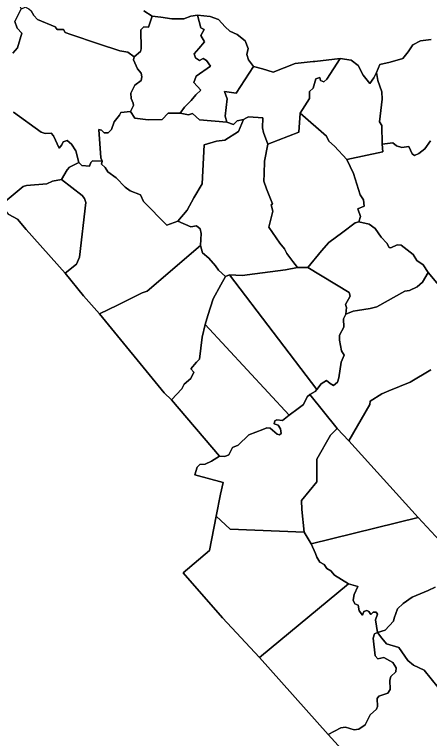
# Model space of a CAD drawing. Extents: x 1695041 to 1706254, y 786537 to 798223.
# Drawn here: x 1705302.9 to 1705393.4, y 794435.9 to 794593.6 of the extents above; entities that cross this region are included whole.
import ezdxf

# ---------------------------------------------------------------- set-up
doc = ezdxf.new("R2010")
doc.units = 0
doc.layers.add('Old_Level_20', color=7, linetype='Continuous')

msp = doc.modelspace()

# ---------------------------------------------------------------- linework, layer by layer
at = {"layer": 'Old_Level_20'}
for points in [[(1705308.91, 794603.3), (1705307.35, 794599.77), (1705306.94, 794599.3), (1705306.24, 794599), (1705305.34, 794597.53), (1705303.91, 794596.43), (1705303.86, 794595.84), (1705304.34, 794594.77), (1705302.96, 794592.03), (1705303.49, 794590.63), (1705304.49, 794589.47), (1705303.58, 794586.32), (1705302.57, 794585.14)], [(1705302.57, 794585.14), (1705303.58, 794586.32), (1705304.49, 794589.47), (1705303.49, 794590.63), (1705302.96, 794592.03), (1705304.34, 794594.77), (1705305.33, 794595.19), (1705306.04, 794594.84), (1705306.56, 794594.37), (1705307.1, 794593.34), (1705307.88, 794592.49), (1705311.76, 794590.92), (1705312.2, 794590.29), (1705312.91, 794590.32), (1705313.56, 794590.31), (1705313.94, 794589.65), (1705315.17, 794589.2), (1705321.21, 794587.16), (1705325.86, 794585.65), (1705327.62, 794585.38)], [(1705331.06, 794594.4), (1705332.89, 794593.24), (1705332.09, 794590.82), (1705331.12, 794590.89), (1705330.47, 794590.25), (1705330.52, 794586.09), (1705330.37, 794585.52), (1705328.97, 794584.36), (1705327.62, 794585.38), (1705325.86, 794585.65), (1705321.21, 794587.16), (1705315.17, 794589.2), (1705313.94, 794589.65), (1705313.56, 794590.31), (1705312.91, 794590.32), (1705312.2, 794590.29), (1705311.76, 794590.92), (1705307.88, 794592.49), (1705307.1, 794593.34), (1705306.56, 794594.37)], [(1705393.75, 794588.14), (1705391.44, 794587.87), (1705389.74, 794586.99), (1705388.69, 794585.43), (1705387.55, 794584), (1705384.77, 794583.22), (1705382.57, 794582.66), (1705381.83, 794580.93), (1705381.23, 794579.78), (1705380.35, 794578.52), (1705378.91, 794580.34), (1705377.81, 794582.48), (1705376.3, 794583.6), (1705373.9, 794584), (1705368.39, 794583.31), (1705368.01, 794583.33), (1705364.08, 794582.87), (1705359.31, 794580.99), (1705356.96, 794581.71), (1705355.03, 794582.24), (1705353.91, 794583.71), (1705353.57, 794584.87), (1705353.85, 794586.19), (1705353.15, 794587.86), (1705351.47, 794589.21), (1705349.85, 794589.96), (1705348.81, 794590.92), (1705347.37, 794592.45), (1705345.58, 794593.17), (1705342.82, 794593.41), (1705341.37, 794593.24), (1705339.78, 794592.61), (1705337.21, 794592.6), (1705334.82, 794592.99), (1705332.89, 794593.24), (1705331.06, 794594.4)], [(1705342.82, 794593.41), (1705343.55, 794590.65), (1705344.26, 794590.3), (1705343.54, 794588.96), (1705344.35, 794587.65), (1705343.11, 794586.14), (1705342.04, 794585.03), (1705342.38, 794584.14), (1705343.26, 794583.54), (1705344.05, 794583.99), (1705344.74, 794583.54), (1705345.61, 794582.28), (1705342.5, 794580.13), (1705341.99, 794578.75), (1705343.51, 794577.1), (1705342.46, 794576.1), (1705341.42, 794574.82), (1705339.96, 794573.35), (1705339.02, 794572.05), (1705336.41, 794572.11), (1705335.08, 794570.73), (1705332.06, 794570.59), (1705329.12, 794570.98), (1705328.18, 794572.46), (1705328.84, 794573.76), (1705328.76, 794574.26), (1705328.34, 794575.27), (1705328.26, 794576.42), (1705329.16, 794578.16), (1705330.48, 794579.17), (1705330.63, 794580.02), (1705330.54, 794580.8), (1705329.72, 794581.71), (1705328.86, 794583.73), (1705328.97, 794584.36), (1705330.37, 794585.52), (1705330.52, 794586.09), (1705330.47, 794590.25), (1705331.12, 794590.89), (1705332.09, 794590.82), (1705332.89, 794593.24), (1705334.82, 794592.99), (1705337.21, 794592.6), (1705339.78, 794592.61), (1705341.37, 794593.24), (1705342.82, 794593.41)], [(1705349.18, 794570.12), (1705343.21, 794570.66), (1705341.7, 794572.04), (1705340.82, 794571.71), (1705339.02, 794572.05), (1705339.96, 794573.35), (1705341.42, 794574.82), (1705342.46, 794576.1), (1705343.51, 794577.1), (1705341.99, 794578.75), (1705342.5, 794580.13), (1705345.61, 794582.28), (1705344.74, 794583.54), (1705344.05, 794583.99), (1705343.26, 794583.54), (1705342.38, 794584.14), (1705342.04, 794585.03), (1705343.11, 794586.14), (1705344.35, 794587.65), (1705343.54, 794588.96), (1705344.26, 794590.3), (1705343.55, 794590.65), (1705342.82, 794593.41), (1705345.58, 794593.17), (1705347.37, 794592.45), (1705348.81, 794590.92), (1705349.85, 794589.96), (1705351.47, 794589.21), (1705353.15, 794587.86), (1705353.85, 794586.19), (1705353.57, 794584.87), (1705353.91, 794583.71), (1705355.03, 794582.24), (1705351.22, 794576.45), (1705348.7, 794576.77), (1705349.25, 794575.19), (1705348.81, 794571.45), (1705349.18, 794570.12)], [(1705393.62, 794566.02), (1705392.32, 794564.3), (1705391.08, 794563.28), (1705390.07, 794562.88), (1705389.58, 794563.19), (1705388.83, 794564.83), (1705387.31, 794564.63), (1705386.16, 794564.97), (1705385.35, 794565.62), (1705383.04, 794565.36), (1705382.95, 794569.39), (1705382.49, 794570.2), (1705383.05, 794575.14), (1705382.95, 794576.75), (1705382.12, 794579.17), (1705381.83, 794580.93), (1705382.57, 794582.66), (1705384.77, 794583.22), (1705387.55, 794584), (1705388.69, 794585.43), (1705389.74, 794586.99), (1705391.44, 794587.87), (1705393.75, 794588.14)], [(1705327.62, 794585.38), (1705328.97, 794584.36), (1705328.86, 794583.73), (1705329.72, 794581.71), (1705330.54, 794580.8), (1705330.63, 794580.02), (1705330.48, 794579.17), (1705329.16, 794578.16), (1705328.26, 794576.42), (1705328.34, 794575.27), (1705328.76, 794574.26), (1705328.84, 794573.76), (1705328.18, 794572.46), (1705326.07, 794572.21), (1705325.81, 794571.66), (1705324.63, 794570.19), (1705324.06, 794568.5), (1705323.35, 794567.82), (1705322.42, 794567.83), (1705321.86, 794568.37), (1705321.29, 794568.53), (1705321.75, 794562.36), (1705322, 794561.6), (1705319.94, 794561.66), (1705319.55, 794561.3), (1705319.26, 794560.54), (1705317.6, 794560.69), (1705316.95, 794561.36), (1705316.3, 794563.87), (1705315.36, 794565.35), (1705314.35, 794566.13), (1705313.48, 794565.81), (1705313.2, 794565.15), (1705312.66, 794564.49), (1705311.43, 794567.17), (1705310.87, 794567.71), (1705309.55, 794567.62), (1705308.68, 794567.95), (1705302.69, 794572.31)], [(1705365.19, 794572.08), (1705364.9, 794567.97), (1705358.12, 794565.29), (1705357.16, 794567.88), (1705356.95, 794568.85), (1705357.07, 794571.07), (1705353.88, 794571.3), (1705353.5, 794571.04), (1705352.83, 794570.68), (1705351.47, 794570.39), (1705350.63, 794569.63), (1705349.18, 794570.12), (1705348.81, 794571.45), (1705349.25, 794575.19), (1705348.7, 794576.77), (1705351.22, 794576.45), (1705355.03, 794582.24), (1705356.96, 794581.71), (1705359.31, 794580.99), (1705364.08, 794582.87), (1705368.01, 794583.33), (1705368.39, 794583.31), (1705373.9, 794584), (1705371.01, 794579.51), (1705370.35, 794578.87), (1705369.64, 794579.22), (1705369.48, 794579.86), (1705368.6, 794579.53), (1705368.03, 794577.56), (1705367.18, 794576.79), (1705367.24, 794575.25), (1705365.19, 794572.08)], [(1705381.83, 794580.93), (1705382.12, 794579.17), (1705382.95, 794576.75), (1705383.05, 794575.14), (1705382.49, 794570.2), (1705382.95, 794569.39), (1705383.04, 794565.36), (1705383.23, 794563.62), (1705375.35, 794561.99), (1705372.63, 794564.88), (1705371.4, 794566), (1705370.94, 794567.07), (1705365.19, 794572.08), (1705367.24, 794575.25), (1705367.18, 794576.79), (1705368.03, 794577.56), (1705368.6, 794579.53), (1705369.48, 794579.86), (1705369.64, 794579.22), (1705370.35, 794578.87), (1705371.01, 794579.51), (1705373.9, 794584), (1705376.3, 794583.6), (1705377.81, 794582.48), (1705378.91, 794580.34), (1705380.35, 794578.52), (1705381.23, 794579.78), (1705381.83, 794580.93)], [(1705302.69, 794572.31), (1705308.68, 794567.95), (1705309.55, 794567.62), (1705310.87, 794567.71), (1705311.43, 794567.17), (1705312.66, 794564.49), (1705313.2, 794565.15), (1705313.48, 794565.81), (1705314.35, 794566.13), (1705315.36, 794565.35), (1705316.3, 794563.87), (1705316.95, 794561.36), (1705314.92, 794560.32), (1705314.39, 794559.77), (1705313.15, 794557.62)], [(1705351.47, 794570.39), (1705352.83, 794570.68), (1705351.72, 794568.05), (1705348.77, 794566.21), (1705346.92, 794565.97), (1705344.26, 794565.16), (1705343.81, 794556.69), (1705341.96, 794553.66), (1705340.55, 794550.94), (1705338.54, 794548.55), (1705336.11, 794547.71), (1705331.02, 794552.82), (1705330.36, 794554.31), (1705328.11, 794555.17), (1705327, 794555.98), (1705325.07, 794557.98), (1705323.23, 794559.3), (1705322.68, 794560.22), (1705321.89, 794560.97), (1705322, 794561.6), (1705321.75, 794562.36), (1705321.29, 794568.53), (1705321.86, 794568.37), (1705322.42, 794567.83), (1705323.35, 794567.82), (1705324.06, 794568.5), (1705324.63, 794570.19), (1705325.81, 794571.66), (1705326.07, 794572.21), (1705328.18, 794572.46), (1705329.12, 794570.98), (1705332.06, 794570.59), (1705335.08, 794570.73), (1705336.41, 794572.11), (1705339.02, 794572.05), (1705340.82, 794571.71), (1705341.7, 794572.04), (1705343.21, 794570.66), (1705349.18, 794570.12), (1705350.63, 794569.63), (1705351.47, 794570.39)], [(1705366.85, 794538.44), (1705364.56, 794538.46), (1705363.55, 794539.8), (1705362.28, 794541.53), (1705361.75, 794542.56), (1705360.76, 794543.74), (1705358.34, 794547.27), (1705359.24, 794550.75), (1705358.84, 794552.14), (1705359.15, 794552.35), (1705357.82, 794555.62), (1705357.24, 794557.26), (1705357.31, 794558.88), (1705357.42, 794561.65), (1705358.12, 794565.29), (1705364.9, 794567.97), (1705365.19, 794572.08), (1705370.94, 794567.07), (1705371.4, 794566), (1705372.63, 794564.88), (1705375.35, 794561.99), (1705376.82, 794558.91), (1705378.24, 794554.3), (1705378.97, 794553.22), (1705379.1, 794551.82), (1705377.78, 794551.21), (1705378.36, 794549.56), (1705377.94, 794548.44), (1705377.18, 794548.21), (1705374.45, 794546.17), (1705371.46, 794543.87), (1705369.82, 794542.11), (1705366.85, 794538.44)], [(1705358.12, 794565.29), (1705357.42, 794561.65), (1705357.31, 794558.88), (1705357.24, 794557.26), (1705357.82, 794555.62), (1705359.15, 794552.35), (1705358.84, 794552.14), (1705359.24, 794550.75), (1705358.34, 794547.27), (1705360.76, 794543.74), (1705361.75, 794542.56), (1705362.28, 794541.53), (1705363.55, 794539.8), (1705364.56, 794538.46), (1705362, 794537.92), (1705355.29, 794537.06), (1705352.51, 794536.74), (1705349.8, 794536.84), (1705348.92, 794536.52), (1705347.36, 794537.86), (1705346.72, 794538.8), (1705345.28, 794540.5), (1705343.85, 794541.64), (1705343.48, 794543.24), (1705343.62, 794545.83), (1705343.37, 794546.86), (1705342.55, 794547.5), (1705341.32, 794547.31), (1705338.54, 794548.55), (1705340.55, 794550.94), (1705341.96, 794553.66), (1705343.81, 794556.69), (1705344.26, 794565.16), (1705346.92, 794565.97), (1705348.77, 794566.21), (1705351.72, 794568.05), (1705352.83, 794570.68), (1705353.5, 794571.04), (1705353.88, 794571.3), (1705357.07, 794571.07), (1705356.95, 794568.85), (1705357.16, 794567.88), (1705358.12, 794565.29)], [(1705397.2, 794532.46), (1705393.07, 794537.35), (1705392.01, 794539.05), (1705390.64, 794539.98), (1705389.84, 794541.29), (1705387.2, 794543.3), (1705386.33, 794543.37), (1705384.95, 794542.71), (1705384.59, 794542.84), (1705384.05, 794543.77), (1705382.8, 794545.06), (1705381.5, 794546.96), (1705380.2, 794547.93), (1705377.94, 794548.44), (1705378.36, 794549.56), (1705377.78, 794551.21), (1705379.1, 794551.82), (1705378.97, 794553.22), (1705378.24, 794554.3), (1705376.82, 794558.91), (1705375.35, 794561.99), (1705383.23, 794563.62), (1705383.04, 794565.36), (1705385.35, 794565.62), (1705386.16, 794564.97), (1705387.31, 794564.63), (1705388.83, 794564.83), (1705389.58, 794563.19), (1705390.07, 794562.88), (1705391.08, 794563.28), (1705392.32, 794564.3), (1705393.62, 794566.02)], [(1705343.48, 794543.24), (1705331.8, 794533.33), (1705330.7, 794532.95), (1705325.38, 794530.23), (1705321.41, 794528.34), (1705317.94, 794532.31), (1705313.93, 794537.2), (1705316.45, 794539.21), (1705317.04, 794540.72), (1705318.47, 794552.6), (1705318.14, 794553.48), (1705317.66, 794554.16), (1705313.15, 794557.62), (1705314.39, 794559.77), (1705314.92, 794560.32), (1705316.95, 794561.36), (1705317.6, 794560.69), (1705319.26, 794560.54), (1705319.55, 794561.3), (1705319.94, 794561.66), (1705322, 794561.6), (1705321.89, 794560.97), (1705322.68, 794560.22), (1705323.23, 794559.3), (1705325.07, 794557.98), (1705327, 794555.98), (1705328.11, 794555.17), (1705330.36, 794554.31), (1705331.02, 794552.82), (1705336.11, 794547.71), (1705338.54, 794548.55), (1705341.32, 794547.31), (1705342.55, 794547.5), (1705343.37, 794546.86), (1705343.62, 794545.83), (1705343.48, 794543.24)], [(1705313.15, 794557.62), (1705311.19, 794557.28), (1705309.95, 794556.7), (1705305.55, 794556.33), (1705304.8, 794556.09), (1705300, 794552.11)], [(1705313.15, 794557.62), (1705317.66, 794554.16), (1705318.14, 794553.48), (1705318.47, 794552.6), (1705317.04, 794540.72), (1705316.45, 794539.21), (1705313.93, 794537.2), (1705305.47, 794546.76), (1705303.57, 794548.96), (1705301.64, 794550.02), (1705300, 794552.11), (1705304.8, 794556.09), (1705305.55, 794556.33), (1705309.95, 794556.7), (1705311.19, 794557.28), (1705313.15, 794557.62)], [(1705301.64, 794550.02), (1705303.57, 794548.96), (1705305.47, 794546.76), (1705313.93, 794537.2), (1705317.94, 794532.31), (1705321.41, 794528.34), (1705335.55, 794511.17), (1705337.16, 794509.61), (1705347.59, 794497.33), (1705345.87, 794496.27), (1705344.5, 794495.62), (1705343.29, 794495.54), (1705342.7, 794494.95), (1705342.22, 794493.26), (1705348.37, 794491.64), (1705347.78, 794489.06), (1705346.87, 794484.26), (1705345.41, 794476.81), (1705339.67, 794471.98), (1705348.28, 794462.11), (1705356.3, 794453.48), (1705371.26, 794436.75), (1705379.34, 794427.87)], [(1705393.07, 794537.35), (1705391.85, 794535.24), (1705390.68, 794534.27), (1705389.04, 794533.45), (1705387.97, 794533.29), (1705381.86, 794529.92), (1705380.42, 794529.5), (1705377.66, 794529.12), (1705376.7, 794528.94), (1705375.15, 794528.26), (1705375.26, 794529.72), (1705375.06, 794530.41), (1705376.04, 794532.18), (1705375.86, 794532.98), (1705366.85, 794538.44), (1705369.82, 794542.11), (1705371.46, 794543.87), (1705374.45, 794546.17), (1705377.18, 794548.21), (1705377.94, 794548.44), (1705380.2, 794547.93), (1705381.5, 794546.96), (1705382.8, 794545.06), (1705384.05, 794543.77), (1705384.59, 794542.84), (1705384.95, 794542.71), (1705386.33, 794543.37), (1705387.2, 794543.3), (1705389.84, 794541.29), (1705390.64, 794539.98), (1705392.01, 794539.05), (1705393.07, 794537.35)], [(1705348.92, 794536.52), (1705347.88, 794534.71), (1705346.24, 794531.65), (1705345.03, 794527.98), (1705344.46, 794526.02), (1705343.79, 794523.27), (1705343.25, 794518.49), (1705342.59, 794517.86), (1705341.34, 794516.37), (1705342.02, 794515.64), (1705341.33, 794514.26), (1705339.91, 794513.02), (1705339.4, 794512.04), (1705337.16, 794509.61), (1705335.55, 794511.17), (1705321.41, 794528.34), (1705325.38, 794530.23), (1705330.7, 794532.95), (1705331.8, 794533.33), (1705343.48, 794543.24), (1705343.85, 794541.64), (1705345.28, 794540.5), (1705346.72, 794538.8), (1705347.36, 794537.86), (1705348.92, 794536.52)], [(1705366.85, 794538.44), (1705375.86, 794532.98), (1705376.04, 794532.18), (1705375.06, 794530.41), (1705375.26, 794529.72), (1705375.15, 794528.26), (1705374.64, 794527.27), (1705374.68, 794525.46), (1705373.76, 794523.74), (1705373.78, 794522.64), (1705374.16, 794520.32), (1705374.74, 794519.33), (1705374.13, 794517.82), (1705373.61, 794514.43), (1705373.33, 794513.51), (1705372.47, 794512.76), (1705371.73, 794513.18), (1705370.93, 794513.83), (1705369.76, 794513.14), (1705368.81, 794511.86), (1705349.8, 794536.84), (1705352.51, 794536.74), (1705355.29, 794537.06), (1705362, 794537.92), (1705364.56, 794538.46), (1705366.85, 794538.44)], [(1705393.69, 794516.19), (1705389.17, 794513.45), (1705384.5, 794511.62), (1705382.95, 794510.95), (1705380.41, 794509.34), (1705380.37, 794508.59), (1705375.82, 794500.68), (1705373.27, 794503.38), (1705367.25, 794510.81), (1705368.46, 794511.44), (1705368.81, 794511.86), (1705369.76, 794513.14), (1705370.93, 794513.83), (1705371.73, 794513.18), (1705372.47, 794512.76), (1705373.33, 794513.51), (1705373.61, 794514.43), (1705374.13, 794517.82), (1705374.74, 794519.33), (1705374.16, 794520.32), (1705373.78, 794522.64), (1705373.76, 794523.74), (1705374.68, 794525.46), (1705374.64, 794527.27), (1705375.15, 794528.26), (1705376.7, 794528.94), (1705377.66, 794529.12), (1705380.42, 794529.5), (1705381.86, 794529.92), (1705387.97, 794533.29), (1705389.04, 794533.45), (1705390.68, 794534.27), (1705391.85, 794535.24), (1705393.07, 794537.35), (1705397.2, 794532.46)], [(1705349.8, 794536.84), (1705368.81, 794511.86), (1705368.46, 794511.44), (1705367.25, 794510.81), (1705366.72, 794510.27), (1705365.92, 794508.63), (1705364.71, 794507.73), (1705362.81, 794506.27), (1705344.46, 794526.02), (1705345.03, 794527.98), (1705346.24, 794531.65), (1705347.88, 794534.71), (1705348.92, 794536.52), (1705349.8, 794536.84)], [(1705362.81, 794506.27), (1705361.29, 794505.16), (1705360.12, 794505.29), (1705359.64, 794505.06), (1705359.52, 794504.43), (1705360.38, 794504.09), (1705360.89, 794503.34), (1705361.07, 794502.27), (1705360.64, 794501.98), (1705360.13, 794502.19), (1705358.63, 794503.47), (1705357.88, 794503.51), (1705357.05, 794503.14), (1705354.01, 794502.01), (1705351.63, 794499.77), (1705350.45, 794499.25), (1705349.65, 794497.62), (1705348.78, 794497.31), (1705347.59, 794497.33), (1705337.16, 794509.61), (1705339.4, 794512.04), (1705339.91, 794513.02), (1705341.33, 794514.26), (1705342.02, 794515.64), (1705341.34, 794516.37), (1705342.59, 794517.86), (1705343.25, 794518.49), (1705343.79, 794523.27), (1705344.46, 794526.02), (1705362.81, 794506.27)], [(1705395.64, 794478.9), (1705390.89, 794483.99), (1705375.82, 794500.68), (1705380.37, 794508.59), (1705380.41, 794509.34), (1705382.95, 794510.95), (1705384.5, 794511.62), (1705389.17, 794513.45), (1705393.69, 794516.19)], [(1705367.25, 794510.81), (1705373.27, 794503.38), (1705371.8, 794501.94), (1705368.8, 794496.73), (1705368.78, 794491.78), (1705365.45, 794487.73), (1705365.51, 794485.77), (1705366.04, 794480.83), (1705349.92, 794481.47), (1705346.87, 794484.26), (1705347.78, 794489.06), (1705348.37, 794491.64), (1705342.22, 794493.26), (1705342.7, 794494.95), (1705343.29, 794495.54), (1705344.5, 794495.62), (1705345.87, 794496.27), (1705347.59, 794497.33), (1705348.78, 794497.31), (1705349.65, 794497.62), (1705350.45, 794499.25), (1705351.63, 794499.77), (1705354.01, 794502.01), (1705357.05, 794503.14), (1705357.88, 794503.51), (1705358.63, 794503.47), (1705360.13, 794502.19), (1705360.64, 794501.98), (1705361.07, 794502.27), (1705360.89, 794503.34), (1705360.38, 794504.09), (1705359.52, 794504.43), (1705359.64, 794505.06), (1705360.12, 794505.29), (1705361.29, 794505.16), (1705362.81, 794506.27), (1705364.71, 794507.73), (1705365.92, 794508.63), (1705366.72, 794510.27), (1705367.25, 794510.81)], [(1705375.82, 794500.68), (1705390.89, 794483.99), (1705367.56, 794478.29), (1705366.04, 794480.83), (1705365.51, 794485.77), (1705365.45, 794487.73), (1705368.78, 794491.78), (1705368.8, 794496.73), (1705371.8, 794501.94), (1705373.27, 794503.38), (1705375.82, 794500.68)], [(1705375.72, 794469.58), (1705356.3, 794453.48), (1705348.28, 794462.11), (1705339.67, 794471.98), (1705345.41, 794476.81), (1705346.87, 794484.26), (1705349.92, 794481.47), (1705366.04, 794480.83), (1705367.56, 794478.29), (1705368.51, 794476.19), (1705368.79, 794475.37), (1705369.45, 794474.26), (1705370.43, 794473.73), (1705370.98, 794472.91), (1705371.86, 794472.4), (1705372.66, 794471.47), (1705375.72, 794469.58)], [(1705394.58, 794468.82), (1705393.08, 794468.11), (1705389.57, 794466.62), (1705387.61, 794465.24), (1705386.4, 794464.08), (1705385.67, 794462.06), (1705385.55, 794461.43), (1705383.69, 794459.48), (1705382.07, 794458.96), (1705381.79, 794460.32), (1705381.58, 794461.72), (1705382.03, 794462.93), (1705381.74, 794463.37), (1705381.09, 794463.4), (1705380.55, 794462.86), (1705380.13, 794463.5), (1705379.69, 794463.75), (1705379.05, 794463.51), (1705378.78, 794462.7), (1705378.04, 794463.66), (1705377.85, 794464.9), (1705377.1, 794465.22), (1705376.76, 794466), (1705376.94, 794467.21), (1705377.73, 794469), (1705375.72, 794469.58), (1705372.66, 794471.47), (1705371.86, 794472.4), (1705370.98, 794472.91), (1705370.43, 794473.73), (1705369.45, 794474.26), (1705368.79, 794475.37), (1705368.51, 794476.19), (1705367.56, 794478.29), (1705390.89, 794483.99), (1705395.64, 794478.9)], [(1705381.09, 794463.4), (1705381.74, 794463.37), (1705382.03, 794462.93), (1705381.58, 794461.72), (1705381.79, 794460.32), (1705382.07, 794458.96), (1705381.36, 794458.67), (1705381.11, 794457.69), (1705381.5, 794453.87), (1705382.12, 794453.19), (1705383.44, 794453.51), (1705385.4, 794452.44), (1705386.09, 794451.26), (1705386.03, 794450.4), (1705384.95, 794449.33), (1705384.74, 794448.56), (1705384.82, 794446.54), (1705384.28, 794445.73), (1705382.3, 794445.07), (1705381.93, 794444.55), (1705382.07, 794442.84), (1705381.85, 794442.23), (1705380.41, 794441.02), (1705379.37, 794438.81), (1705377.99, 794437.91), (1705376.93, 794437.76), (1705375.04, 794438.32), (1705374.04, 794438.21), (1705371.26, 794436.75), (1705356.3, 794453.48), (1705375.72, 794469.58), (1705377.73, 794469), (1705376.94, 794467.21), (1705376.76, 794466), (1705377.1, 794465.22), (1705377.85, 794464.9), (1705378.04, 794463.66), (1705378.78, 794462.7), (1705379.05, 794463.51), (1705379.69, 794463.75), (1705380.13, 794463.5), (1705380.55, 794462.86), (1705381.09, 794463.4)], [(1705396.78, 794445.11), (1705392.19, 794450.72), (1705389.91, 794451.86), (1705388.64, 794452.84), (1705386.65, 794455.71), (1705383.97, 794456.49), (1705382.97, 794457.74), (1705382.07, 794458.96), (1705383.69, 794459.48), (1705385.55, 794461.43), (1705385.67, 794462.06), (1705386.4, 794464.08), (1705387.61, 794465.24), (1705389.57, 794466.62), (1705393.08, 794468.11), (1705394.58, 794468.82)], [(1705379.34, 794427.87), (1705371.26, 794436.75), (1705374.04, 794438.21), (1705375.04, 794438.32), (1705376.93, 794437.76), (1705377.99, 794437.91), (1705379.37, 794438.81), (1705380.41, 794441.02), (1705381.85, 794442.23), (1705382.07, 794442.84), (1705381.93, 794444.55), (1705382.3, 794445.07), (1705384.28, 794445.73), (1705384.82, 794446.54), (1705384.74, 794448.56), (1705384.95, 794449.33), (1705386.03, 794450.4), (1705386.09, 794451.26), (1705385.4, 794452.44), (1705383.44, 794453.51), (1705382.12, 794453.19), (1705381.5, 794453.87), (1705381.11, 794457.69), (1705381.36, 794458.67), (1705382.07, 794458.96), (1705382.97, 794457.74), (1705383.97, 794456.49), (1705386.65, 794455.71), (1705388.64, 794452.84), (1705389.91, 794451.86), (1705392.19, 794450.72), (1705396.78, 794445.11)]]:
    msp.add_lwpolyline(points, dxfattribs=at)

doc.saveas('drawing.dxf')
